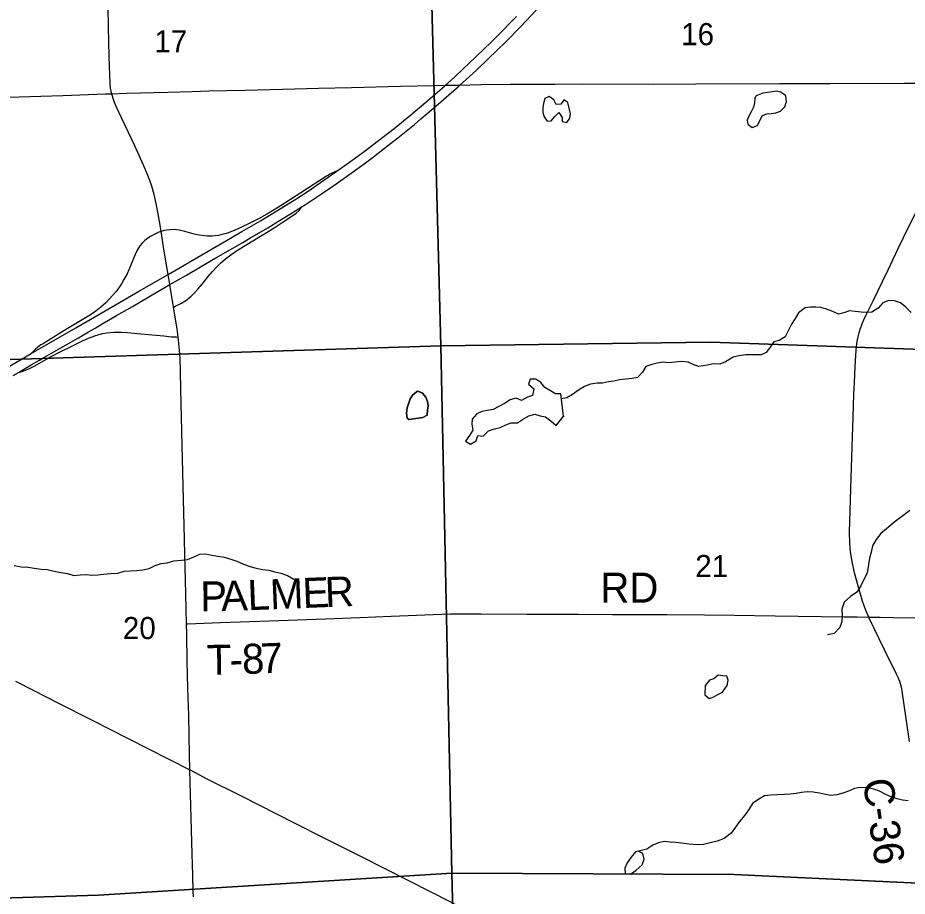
# Model space of a CAD drawing. Extents: x 1985906 to 2360102, y 891258 to 1222054.
# Drawn here: x 2082381 to 2091272, y 1067646 to 1076422 of the extents above; entities that cross this region are included whole.
import ezdxf

# ---------------------------------------------------------------- set-up
doc = ezdxf.new("R2010")
doc.units = 0
for name, color, linetype in [('GM_X_County_Road', 7, 'Continuous'), ('GM_X_County_Road_Text', 7, 'Continuous'), ('GM_X_Interchange_Ramps', 7, 'Continuous'), ('GM_X_Interstate_Route', 7, 'Continuous'), ('GM_X_Minor_Lake', 7, 'Continuous'), ('GM_X_Minor_River', 7, 'Continuous'), ('GM_X_Section', 7, 'Continuous'), ('GM_X_Section_Text', 7, 'Continuous'), ('GM_X_State_Route', 7, 'Continuous'), ('GM_X_Township_Road', 7, 'Continuous'), ('GM_X_Township_Road_Text', 7, 'Continuous')]:
    doc.layers.add(name, color=color, linetype=linetype)

msp = doc.modelspace()

# ---------------------------------------------------------------- linework, layer by layer
at = {"layer": 'GM_X_County_Road'}
for points in [[(2083320.7, 1075664), (2083469.6, 1075667.9), (2083879.5, 1075680.2), (2084125.3, 1075686.6), (2084289.2, 1075691.1), (2084650, 1075700.1), (2085027.1, 1075710.5), (2085387.8, 1075719.8), (2085715.8, 1075727.2), (2086207.4, 1075739), (2086535.2, 1075746.2), (2086655.7, 1075748), (2086764.7, 1075749.6), (2086801.6, 1075750.5), (2087010.7, 1075756.1), (2087305.6, 1075759.1), (2087551.5, 1075760.3), (2087748.3, 1075760.5), (2088027.1, 1075761.4), (2088732.3, 1075760.3), (2089158.7, 1075763.5), (2089995.2, 1075765.2), (2090503.6, 1075766), (2091241.7, 1075768.5), (2091848.6, 1075767.8)], [(2082289.5, 1075630.3), (2082502.5, 1075636.3), (2082830.4, 1075646.7), (2083256.6, 1075662.2), (2083320.7, 1075664)], [(2090887.4, 1070435.2), (2090859.3, 1070500.6), (2090826.4, 1070593.5), (2090784.4, 1070735.1), (2090744.9, 1070877.5), (2090720.5, 1070990), (2090705.9, 1071087.6), (2090698.8, 1071169.6), (2090696.7, 1071284.7), (2090712.3, 1071825.7), (2090722.6, 1072137.1), (2090731.7, 1072432.2), (2090740.1, 1072661.8), (2090745, 1072776.3), (2090753.5, 1072939.2), (2090763.1, 1073103.1), (2090765.7, 1073134.7), (2090769.2, 1073168.5), (2090774.5, 1073203.7), (2090780.5, 1073233.3), (2090790.8, 1073273.7), (2090802.5, 1073312.2), (2090814.1, 1073345.1), (2090825, 1073373.8), (2090838.8, 1073405.2), (2090858.2, 1073449), (2090931.4, 1073595.9), (2091025, 1073787.3), (2091081.7, 1073905.1), (2091158.3, 1074066.4), (2091178.6, 1074110), (2091235.1, 1074227.7), (2091389.9, 1074535.3)], [(2091294.4, 1069193.5), (2091262.1, 1069420.6), (2091222.6, 1069696.3), (2091217.9, 1069723.1), (2091212.5, 1069744.7), (2091205.4, 1069769.1), (2091197.3, 1069792.4), (2091180.7, 1069832), (2091165, 1069865.2), (2091041.3, 1070115), (2090891.7, 1070425.1), (2090887.4, 1070435.2)], [(2084135.9, 1067639.7), (2084134.3, 1067694.1), (2084129.4, 1067857.9), (2084123.3, 1068071), (2084109.2, 1068546.3), (2084102.5, 1068909)]]:
    msp.add_lwpolyline(points, dxfattribs=at)
at = {"layer": 'GM_X_Interchange_Ramps'}
for points in [[(2085574.7, 1074892.8), (2085558.8, 1074886.6), (2085544.1, 1074881), (2085501.9, 1074858.4), (2085485.7, 1074849.4), (2085466, 1074838.3), (2085211.9, 1074672.6), (2085005.2, 1074540.8), (2084893.3, 1074473.4), (2084793.3, 1074417.7), (2084706.2, 1074372.9), (2084602.9, 1074323.8), (2084527.8, 1074291.3), (2084466.4, 1074268.6), (2084435.3, 1074259.1), (2084387.5, 1074248.5), (2084355.1, 1074244.2), (2084322.6, 1074241.7), (2084273.6, 1074242), (2084224.9, 1074246.3), (2084192.6, 1074251.5), (2084144.7, 1074261.7), (2084049.8, 1074286.6), (2083995.7, 1074300.3), (2083968.8, 1074304.6), (2083936.6, 1074305.5), (2083904.3, 1074304.3), (2083871.7, 1074301.9), (2083848.9, 1074298.2), (2083834.3, 1074294.9), (2083813.3, 1074287.4)], [(2083938.4, 1073532.2), (2083955.6, 1073540.4), (2083997.3, 1073560.4), (2084019.1, 1073572.5), (2084034, 1073581.8), (2084049.9, 1073591.8), (2084074.8, 1073609.3), (2084113, 1073640.6), (2084148.9, 1073674.4), (2084182.3, 1073710.6), (2084223.8, 1073761.6), (2084285.1, 1073839), (2084327.8, 1073889.1), (2084372.7, 1073937.3), (2084408, 1073971.7), (2084457.7, 1074014.7), (2084510.5, 1074054.1), (2084543.6, 1074077.9), (2084579, 1074099.6), (2084747.2, 1074203.1), (2084942.7, 1074324.8), (2085022.7, 1074375.9), (2085141.6, 1074453.9), (2085163.7, 1074470.3), (2085193.2, 1074497.2), (2085208, 1074515.4), (2085223.3, 1074537)], [(2083813.3, 1074287.4), (2083800.5, 1074282.1), (2083784.2, 1074275.5), (2083774.4, 1074271.1), (2083763.4, 1074266.3), (2083743.9, 1074257.7), (2083706.5, 1074237.8), (2083671.8, 1074215.2), (2083646.6, 1074193.5), (2083624, 1074171.8), (2083600.6, 1074142.3), (2083580.6, 1074110.2), (2083562.3, 1074072.8), (2083508.5, 1073942.6), (2083473.1, 1073864), (2083442.6, 1073806.1), (2083417.6, 1073763.9), (2083390.4, 1073723.1), (2083360.9, 1073683.9), (2083329.3, 1073646.3), (2083296, 1073610.2), (2083261.1, 1073575.7), (2083212.1, 1073532.4), (2083160.4, 1073492.2), (2083106.4, 1073455.3), (2083022.9, 1073403.7), (2082840.5, 1073294.1), (2082626.9, 1073162.9), (2082611.8, 1073153.7), (2082599, 1073144.1), (2082576.6, 1073127.3), (2082559.2, 1073112.4), (2082540.1, 1073096.1), (2082514.8, 1073068.4)], [(2082387.8, 1072879.5), (2082423.6, 1072889.8), (2082442.8, 1072895.5), (2082456.5, 1072900.7), (2082474, 1072907.7), (2082496.8, 1072916.9), (2082550.3, 1072945.1), (2082708.3, 1073033.9), (2082810.2, 1073087.9), (2082913.9, 1073138.5), (2083034.2, 1073198.4), (2083088.1, 1073220.2), (2083133.2, 1073238.4), (2083159, 1073247.1), (2083175.9, 1073252.8), (2083191.9, 1073257.4), (2083208, 1073262.1), (2083227.9, 1073267), (2083271.3, 1073274), (2083307.8, 1073279.2), (2083339, 1073281.7), (2083365.1, 1073282.6), (2083417.2, 1073282.6), (2083478.8, 1073279.2), (2083612.6, 1073266.1), (2083840.1, 1073243.5), (2083918.2, 1073235.6), (2083964.2, 1073233.1), (2083984.7, 1073231.9)]]:
    msp.add_lwpolyline(points, dxfattribs=at)
at = {"layer": 'GM_X_Interstate_Route'}
for points in [[(2085456.6, 1074691.5), (2085538.9, 1074747.2), (2085713.4, 1074869.6), (2085842, 1074963.4), (2085936.6, 1075033.7), (2086046.3, 1075119.2), (2086106.4, 1075166.1), (2086180.7, 1075222.1), (2086297.9, 1075317.7), (2086345.7, 1075356.7), (2086410.8, 1075412.3), (2086474.8, 1075466.5), (2086539, 1075521), (2086582.6, 1075557.8), (2086611.6, 1075582.4), (2086717.4, 1075676.2), (2086782.5, 1075733.5), (2086801.6, 1075750.5), (2086895.4, 1075835.1), (2086965.8, 1075898.5), (2087081.3, 1076009.6), (2087258.5, 1076182.4), (2087405.3, 1076333.4), (2087565.9, 1076501.9)], [(2082263.1, 1072922), (2082514.8, 1073068.4), (2082688.7, 1073169.5), (2082959.8, 1073323.7), (2083357.8, 1073553.5), (2083598.4, 1073695.1), (2083884.3, 1073858.6), (2083965.2, 1073905.2), (2084181.5, 1074030.2), (2084508.1, 1074220), (2084621.8, 1074285.5), (2084805.8, 1074393.9), (2085058.1, 1074547.9), (2085169.2, 1074618.1), (2085293.7, 1074698), (2085375.1, 1074753.7), (2085550.3, 1074875.5), (2085574.7, 1074892.8), (2085697.8, 1074979.9), (2085843.1, 1075087.2), (2085987.4, 1075196), (2086142.5, 1075317.5), (2086308.8, 1075451.6), (2086459.6, 1075578.4), (2086646.3, 1075739.3), (2086655.7, 1075748), (2086744, 1075827.2), (2086839.6, 1075917.4), (2086887.5, 1075962.3), (2087041.4, 1076110.1), (2087112.7, 1076178.1), (2087159.4, 1076224.2), (2087229.2, 1076293.8), (2087297.9, 1076364.5), (2087366.7, 1076435.1)], [(2082333.4, 1072847.8), (2082387.8, 1072879.5), (2082514.9, 1072953.7), (2082597.8, 1073001.3), (2082649.5, 1073030.9), (2082718.1, 1073071.7), (2082987.3, 1073225.4), (2083087.1, 1073283.6), (2083153.2, 1073322.6), (2083223.6, 1073363.4), (2083288.9, 1073400.3), (2083368.6, 1073447.6), (2083527.5, 1073537.9), (2083781.1, 1073687.2), (2083901, 1073756.7), (2084066.8, 1073852.2), (2084207.5, 1073934.7), (2084362.1, 1074024.1), (2084531.5, 1074120.4), (2084630.4, 1074177.7), (2084712.1, 1074226.3), (2084770.3, 1074261.1), (2084881.4, 1074325.3), (2084996.1, 1074395.6), (2085124.6, 1074473.8), (2085223.3, 1074537), (2085235.8, 1074545), (2085327.8, 1074604), (2085387.8, 1074644.8), (2085456.6, 1074691.5)]]:
    msp.add_lwpolyline(points, dxfattribs=at)
at = {"layer": 'GM_X_Minor_Lake'}
for p, q in [((2089763.8, 1075642.3), (2089749.4, 1075620.4)), ((2087809.1, 1072666.6), (2087754.8, 1072665.1)), ((2087835.3, 1072442.3), (2087809.1, 1072666.6)), ((2089467.6, 1069845.4), (2089427.5, 1069848)), ((2088628.8, 1068071.7), (2088584.2, 1068095.7))]:
    msp.add_line(p, q, dxfattribs=at)
for points in [[(2089749.4, 1075620.4), (2089746.7, 1075572.2), (2089736.1, 1075530.2), (2089715.4, 1075488.3), (2089690.7, 1075446.5), (2089672, 1075400.5), (2089679.4, 1075358.3), (2089721.1, 1075325.6), (2089775.6, 1075346.9), (2089796.3, 1075390.8), (2089827.2, 1075444.6), (2089869.7, 1075462.1), (2089911.9, 1075465.6), (2089960.2, 1075473), (2090004.6, 1075490.4), (2090047.4, 1075532.1), (2090066.2, 1075586), (2090059, 1075642.3), (2090007.3, 1075679.2), (2089965.3, 1075687.8), (2089923, 1075682.3), (2089874.8, 1075676.9), (2089828.5, 1075669.5), (2089763.8, 1075642.3)], [(2087907.5, 1075462.4), (2087881, 1075577.2), (2087839.2, 1075601.8), (2087808.5, 1075560.1), (2087764.2, 1075554.7), (2087738.8, 1075601.2), (2087693.1, 1075635.9), (2087650.6, 1075614.4), (2087637.9, 1075566.4), (2087629.2, 1075522.3), (2087628.5, 1075476.1)], [(2087907.5, 1075462.4), (2087881, 1075577.2), (2087839.2, 1075601.8), (2087808.5, 1075560.1), (2087764.2, 1075554.7), (2087738.8, 1075601.2), (2087693.1, 1075635.9), (2087650.6, 1075614.4), (2087637.9, 1075566.4), (2087629.2, 1075522.3), (2087628.5, 1075476.1), (2087642, 1075433.8), (2087671.5, 1075389.2), (2087713.7, 1075392.7), (2087748.5, 1075436.4), (2087791.2, 1075476), (2087824.6, 1075427.3), (2087822, 1075385.2), (2087868.1, 1075374.6), (2087898.8, 1075420.3), (2087907.5, 1075462.4)], [(2087628.5, 1075476.1), (2087642, 1075433.8), (2087671.5, 1075389.2), (2087713.7, 1075392.7), (2087748.5, 1075436.4), (2087791.2, 1075476), (2087824.6, 1075427.3), (2087822, 1075385.2), (2087868.1, 1075374.6), (2087898.8, 1075420.3), (2087907.5, 1075462.4)], [(2087754.8, 1072665.1), (2087707.1, 1072696.1), (2087649.3, 1072727), (2087609.9, 1072779.7), (2087558.1, 1072812.5), (2087503.9, 1072813.2), (2087487.1, 1072761.3), (2087538.6, 1072714.4), (2087527.7, 1072648.3), (2087475.2, 1072630.9), (2087416.5, 1072597.6), (2087364.6, 1072622.3), (2087304.1, 1072605.1), (2087245.4, 1072569.7), (2087188.7, 1072540.4), (2087134, 1072509), (2087075.6, 1072499.7), (2087021.3, 1072488.4), (2086968.7, 1072467), (2086921.8, 1072413.4), (2086921, 1072361.2), (2086930.2, 1072302.9), (2086897.3, 1072249.1), (2086856.3, 1072191.4), (2086908.1, 1072162.6), (2086962.8, 1072196), (2086979.6, 1072248), (2087033.8, 1072243.3), (2087086.8, 1072296.8), (2087145.3, 1072316.1), (2087203.7, 1072329.3), (2087260.3, 1072354.7), (2087312.9, 1072376.1), (2087375.1, 1072375.2), (2087436, 1072416.6), (2087490.6, 1072446), (2087549.1, 1072461.3), (2087603.1, 1072446.5), (2087657.1, 1072435.7), (2087708.8, 1072396.9), (2087762.3, 1072348), (2087803.2, 1072399.6), (2087835.3, 1072442.3)], [(2086423.4, 1072675.1), (2086377.5, 1072691.8), (2086328.8, 1072656.3), (2086304.1, 1072614.5), (2086274.7, 1072526.5), (2086265.9, 1072472.4), (2086273.2, 1072422.1), (2086289.1, 1072409.9)], [(2086289.1, 1072409.9), (2086273.2, 1072422.1), (2086265.9, 1072472.4), (2086274.7, 1072526.5), (2086304.1, 1072614.5), (2086328.8, 1072656.3), (2086377.5, 1072691.8), (2086423.4, 1072675.1), (2086461, 1072630.4), (2086478.4, 1072588.1), (2086481.8, 1072545.8), (2086477.2, 1072503.7), (2086472.4, 1072451.6), (2086429.9, 1072428.1), (2086289.1, 1072409.9)], [(2086289.1, 1072409.9), (2086429.9, 1072428.1), (2086472.4, 1072451.6), (2086477.2, 1072503.7), (2086481.8, 1072545.8), (2086478.4, 1072588.1), (2086461, 1072630.4), (2086423.4, 1072675.1)], [(2089427.5, 1069848), (2089383.4, 1069854.6), (2089338.7, 1069817), (2089294.3, 1069803.6), (2089251.4, 1069749.9), (2089250.1, 1069659.6), (2089291.7, 1069622.9), (2089334.1, 1069634.4), (2089378.6, 1069659.9), (2089425.1, 1069683.4), (2089472.3, 1069751), (2089483.1, 1069803.1), (2089467.6, 1069845.4)], [(2088584.2, 1068095.7), (2088556.7, 1068088.7), (2088513.7, 1068035.1), (2088472.8, 1067981.4), (2088449.9, 1067927.5), (2088451.1, 1067871.3), (2088507.3, 1067866.5), (2088564.1, 1067907.9), (2088621.1, 1067961.4), (2088644, 1068015.3), (2088628.8, 1068071.7)]]:
    msp.add_lwpolyline(points, dxfattribs=at)
at = {"layer": 'GM_X_Minor_River'}
msp.add_line((2087835.3, 1072442.3), (2087844, 1072441.2), dxfattribs=at)
for points in [[(2091313.3, 1073477), (2091257.8, 1073531.9), (2091204.2, 1073574.8), (2091144.3, 1073595.7), (2091088, 1073596.5), (2091027.5, 1073573.2), (2090982.5, 1073521.6), (2090917.7, 1073482.3), (2090863.4, 1073477), (2090811.2, 1073479.7), (2090753.1, 1073488.5), (2090695, 1073495.3), (2090638.4, 1073474), (2090586, 1073462.6), (2090528.2, 1073487.5), (2090464.2, 1073512.5), (2090410.2, 1073527.2), (2090358.1, 1073532), (2090305.9, 1073532.7), (2090251.5, 1073523.4), (2090186.6, 1073476), (2090153.6, 1073418.2), (2090114.6, 1073362.6), (2090079.4, 1073288.7), (2090052.6, 1073234.9), (2089991.8, 1073199.6), (2089937.4, 1073184.2), (2089902.5, 1073132.5), (2089863.5, 1073076.8), (2089811, 1073053.4), (2089732.6, 1073054.4), (2089658.3, 1073053.4), (2089589.9, 1073044.3), (2089531.5, 1073033), (2089454.5, 1072983.9)], [(2089454.5, 1072983.9), (2089397.9, 1072962.6), (2089333.7, 1072963.4), (2089275.2, 1072950.1), (2089190.7, 1072937.2), (2089138.8, 1072956), (2089080.9, 1072982.9), (2089012.7, 1072987.8), (2088952.3, 1072980.6), (2088886, 1072975.4), (2088833.8, 1072980.2), (2088773.5, 1072972.9), (2088719, 1072957.6), (2088660.5, 1072938.3), (2088627.6, 1072882.5), (2088574.6, 1072829), (2088522.3, 1072819.7), (2088459.9, 1072812.5), (2088395.5, 1072805.3), (2088341.1, 1072792), (2088284.8, 1072784.7), (2088226.4, 1072773.4), (2088172.1, 1072772.2), (2088107.7, 1072761), (2088045.1, 1072737.7), (2087986.3, 1072702.4), (2087925.4, 1072657), (2087868.7, 1072625.6), (2087817.1, 1072614.7)], [(2091298.9, 1071501.4), (2091213.7, 1071436.3), (2091152.8, 1071391), (2091083.7, 1071333.7), (2091008.4, 1071270.4), (2090963.4, 1071208.8), (2090926.3, 1071147), (2090911.4, 1071085), (2090894.4, 1071023), (2090885.5, 1070960.9), (2090872.2, 1070874.7), (2090839.2, 1070810.9), (2090810.1, 1070747), (2090767.1, 1070685.4), (2090704.1, 1070640), (2090641.1, 1070582.6), (2090620, 1070514.7), (2090621.1, 1070450.4), (2090620.2, 1070390.2), (2090599.3, 1070330.2), (2090542.2, 1070270.8), (2090475.7, 1070257.6)], [(2082345.8, 1070948.7), (2082415.9, 1070935.7), (2082484.2, 1070934.8), (2082544.3, 1070924), (2082614.4, 1070915), (2082674.6, 1070910.2), (2082744.6, 1070893.2), (2082810.7, 1070880.2), (2082878.9, 1070871.3), (2082940.8, 1070850.4), (2083005.2, 1070855.6), (2083063.5, 1070858.8), (2083123.7, 1070854), (2083181.9, 1070857.2), (2083242.3, 1070864.4), (2083306.7, 1070871.6), (2083381, 1070874.6), (2083445.6, 1070893.8), (2083566.2, 1070900.3), (2083630.5, 1070907.4), (2083693, 1070920.6), (2083755.7, 1070951.9), (2083814.2, 1070971.2), (2083874.5, 1070976.4), (2083941.1, 1070997.6), (2084015.5, 1071004.7), (2084077.9, 1071009.9), (2084140.5, 1071037.1), (2084201.1, 1071062.4), (2084259.4, 1071065.7), (2084321.5, 1071052.8), (2084379.6, 1071042), (2084443.7, 1071035.1), (2084511.7, 1071012.1), (2084571.7, 1070993.2), (2084637.5, 1070964.2), (2084703.5, 1070941.2), (2084765.5, 1070924.4), (2084829.5, 1070909.4)], [(2084829.5, 1070909.4), (2084891.7, 1070902.6), (2084949.7, 1070885.8), (2085009.8, 1070872.9), (2085075.7, 1070849.9), (2085141.5, 1070812.9)], [(2091281.4, 1068600.4), (2091225.2, 1068607.2), (2091171.2, 1068619.9), (2091117.2, 1068636.7), (2091057.3, 1068663.6), (2090995.5, 1068694.6), (2090937.6, 1068715.4), (2090879.6, 1068730.3), (2090805.3, 1068731.2), (2090746.9, 1068724), (2090684.3, 1068696.7), (2090629.7, 1068675.4), (2090567.3, 1068660.1), (2090508.9, 1068650.9), (2090454.8, 1068661.7), (2090394.7, 1068674.5), (2090332.7, 1068687.4), (2090272.4, 1068688.2), (2090216.1, 1068680.9), (2090161.8, 1068673.6), (2090101.4, 1068666.4), (2090047.1, 1068661.1), (2089972.7, 1068658.1), (2089906.4, 1068654.9), (2089844.1, 1068647.7), (2089787.4, 1068616.4), (2089726.5, 1068573), (2089687.5, 1068513.3), (2089648.5, 1068457.6), (2089595.4, 1068392.1), (2089556.4, 1068336.4), (2089511.4, 1068276.7), (2089442.3, 1068223.4), (2089371.6, 1068196.3), (2089303.1, 1068181.1), (2089236.6, 1068163.9), (2089176.3, 1068158.7), (2089090, 1068165.9), (2089017.9, 1068174.9), (2088957.7, 1068183.8), (2088901.5, 1068186.5), (2088841.4, 1068193.3), (2088787, 1068180), (2088728.4, 1068154.7), (2088669.6, 1068117.3)], [(2088669.6, 1068117.3), (2088589.5, 1068097)]]:
    msp.add_lwpolyline(points, dxfattribs=at)
at = {"layer": 'GM_X_Section'}
for points in [[(2081270.1, 1078309.1), (2086468.8, 1078446.5), (2086608.7, 1073143.9), (2081360.2, 1072978.2)], [(2086468.8, 1078446.5), (2091802.2, 1078474.5), (2091912.4, 1073091.6), (2089304.3, 1073183), (2086608.7, 1073143.9)], [(2081360.2, 1072978.2), (2086608.7, 1073143.9), (2086718.4, 1067875.1), (2083187.3, 1067657.8), (2081446.4, 1067603.3)], [(2086608.7, 1073143.9), (2089304.3, 1073183), (2091912.4, 1073091.6), (2092162.6, 1067741.5), (2089538.3, 1067862.8), (2086718.4, 1067875.1)], [(2081446.4, 1067603.3), (2083187.3, 1067657.8), (2086718.4, 1067875.1), (2086861.1, 1062416.4), (2081682.3, 1062307.2)], [(2086718.4, 1067875.1), (2089538.3, 1067862.8), (2092162.6, 1067741.5), (2092422.7, 1062387.4), (2086861.1, 1062416.4)]]:
    msp.add_lwpolyline(points, close=True, dxfattribs=at)
at = {"layer": 'GM_X_State_Route'}
for points in [[(2084102.5, 1068909), (2084097.8, 1069059.7), (2084090.4, 1069449.8), (2084080.1, 1069728.5), (2084075.5, 1069987.7), (2084070, 1070265.4), (2084067.4, 1070368), (2084056.4, 1070806.7), (2084051.3, 1071052.7), (2084046.8, 1071216.7), (2084032.8, 1071744.5), (2084023.6, 1072151.9), (2084011.6, 1072709.7), (2084007.6, 1072890.2), (2084004.5, 1073021.3), (2083999.2, 1073103), (2083989, 1073200.7), (2083984.7, 1073231.9), (2083973.4, 1073314.4), (2083938.4, 1073532.2), (2083934.3, 1073557.3), (2083904.5, 1073735.4), (2083901, 1073756.7), (2083884.3, 1073858.6), (2083875.2, 1073913.5), (2083845.6, 1074091.5), (2083813.3, 1074287.4), (2083803, 1074350.3), (2083781.8, 1074479.6), (2083763.8, 1074565.9), (2083743.2, 1074655.5), (2083719.9, 1074739.9), (2083701.2, 1074797.9), (2083675.9, 1074863.4), (2083638.5, 1074949.5), (2083549.5, 1075141.4), (2083417.1, 1075423.6), (2083367.3, 1075528.6), (2083346.8, 1075577.2), (2083333.7, 1075615.6), (2083320.7, 1075664), (2083318.7, 1075671.7), (2083309.4, 1075720.4), (2083304.7, 1075769), (2083300, 1075850.4), (2083295.4, 1076034.7), (2083288.9, 1076327.5), (2083279.6, 1076719.5)], [(2089569.2, 1066150.9), (2089485.8, 1066185), (2089433.6, 1066208.3), (2089256.4, 1066294.6), (2088817.6, 1066517.3), (2088261.5, 1066799.2), (2087822.4, 1067021.4), (2087456.3, 1067206.4), (2086798.3, 1067540.9), (2086545.9, 1067670.9), (2086257.1, 1067815.2), (2086081.5, 1067905.4), (2085789.9, 1068053.4), (2085437, 1068229.9), (2085159, 1068370.8), (2084603.2, 1068653), (2084275.4, 1068817.1), (2084192.6, 1068859.2), (2084150.4, 1068882.6), (2084102.5, 1068909)]]:
    msp.add_lwpolyline(points, dxfattribs=at)
at = {"layer": 'GM_X_Township_Road'}
for points in [[(2084067.4, 1070368), (2084080.1, 1070368.5), (2084160.7, 1070371.6), (2084406.9, 1070379.2), (2084898.8, 1070398.5), (2085456.4, 1070418.3), (2085800.7, 1070432.2), (2086112.1, 1070443.8), (2086702.4, 1070466.6), (2087014.1, 1070466.9), (2087473.6, 1070463.8), (2087982.5, 1070462.7), (2088327.2, 1070462.1), (2088606.2, 1070462.4), (2088868.7, 1070460.2), (2089246.1, 1070458.1), (2089541.3, 1070454.8), (2089951.6, 1070448.6), (2090181.3, 1070444.2), (2090640.7, 1070438.1), (2090771.8, 1070436.4), (2090887.4, 1070435.2)], [(2090887.4, 1070435.2), (2091001.3, 1070433.9), (2091132.5, 1070432.1), (2091361.8, 1070427.2)], [(2082358.5, 1069795.1), (2082533.9, 1069705.9), (2082782.2, 1069579.1), (2083118.6, 1069408.5), (2083483.8, 1069222.4), (2084102.5, 1068909)]]:
    msp.add_lwpolyline(points, dxfattribs=at)

# ---------------------------------------------------------------- texts
at = {"layer": 'GM_X_County_Road_Text'}
msp.add_text('C-36', height=300, rotation=278.46493, dxfattribs=at).set_placement((2090827.1, 1068804.2))
at = {"layer": 'GM_X_Section_Text'}
for s, p in [('16', (2089012.8, 1076148.1)), ('17', (2083746, 1076076.1)), ('21', (2089153.6, 1070834.6)), ('20', (2083431.4, 1070214.7))]:
    msp.add_text(s, height=221, rotation=0.00001, dxfattribs=at).set_placement(p)
at = {"layer": 'GM_X_Township_Road_Text'}
for s, rotation, p in [('RD', 0.00001, (2088205.4, 1070579.5)), ('P', 0.53692, (2084206.5, 1070491.5)), ('A', 1.97135, (2084417.1, 1070493.6)), ('L', 2.32102, (2084683, 1070502.7)), ('M', 2.32348, (2084907.2, 1070511.8)), ('E', 2.31913, (2085232.5, 1070525)), ('R', 2.32447, (2085456.8, 1070534.1)), ('8', 2.1245, (2084627.1, 1069864.7)), ('7', 2.18427, (2084812.1, 1069871.6)), ('T', 0.9943, (2084273.2, 1069856.5)), ('-', 1.91589, (2084502.8, 1069860.5))]:
    msp.add_text(s, height=300, rotation=rotation, dxfattribs=at).set_placement(p)

doc.saveas('drawing.dxf')
